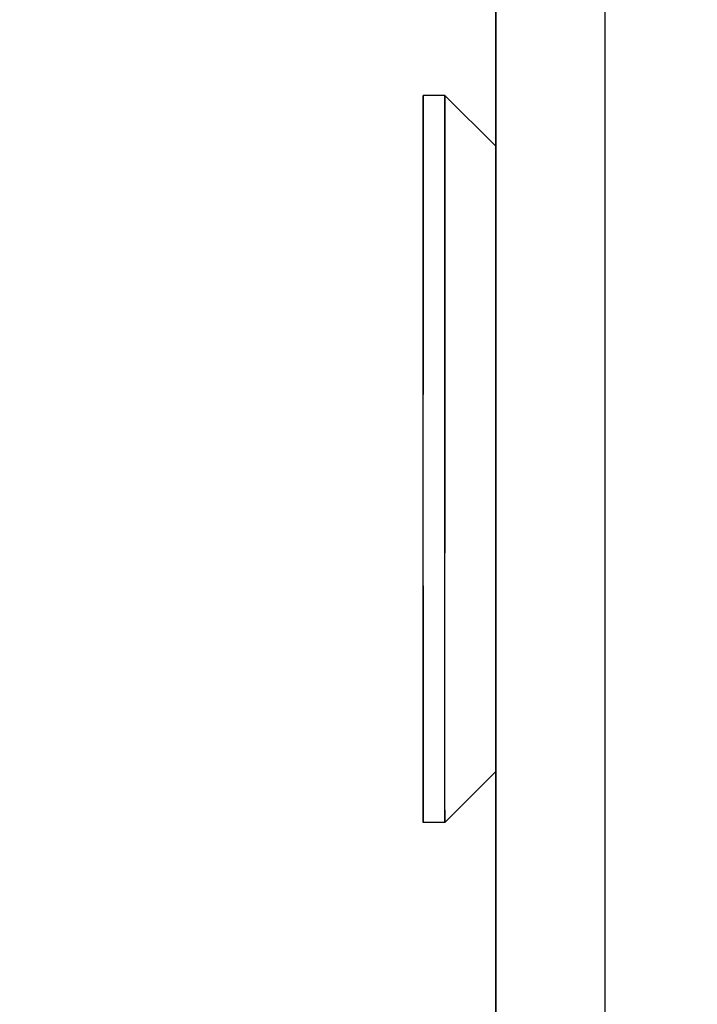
# Model space of a CAD drawing. Extents: x -805 to 3526, y -961 to 1039.
# Tile 329 of 473: x 1259.82947 to 1259.83879, y 36.57483 to 36.58837. Entities that reach past the tile are written whole.
import ezdxf
from ezdxf import colors
from ezdxf.entities.mleader import LeaderData, LeaderLine
from ezdxf.math import Vec2, Vec3

# ---------------------------------------------------------------- set-up
doc = ezdxf.new("R2010")
doc.units = 0
doc.linetypes.add('AUSGEZOGEN', pattern=[2, 1, 1])
doc.layers.get('0').update_dxf_attribs({"color": 251})
doc.layers.add('TTK-B-Bestand', color=252, linetype='Continuous', lineweight=35)
doc.layers.add('TTK-P-Treppe unten', color=12, linetype='Continuous', lineweight=25)
for name, color, linetype in [('TTK-P-Aufzug', 251, 'Continuous'), ('TTK-P-Bahnsteig', 12, 'Continuous'), ('TTK-P-TEXT', 12, 'AUSGEZOGEN'), ('TTK-P-Verm', 251, 'Continuous')]:
    doc.layers.add(name, color=color, linetype=linetype)
doc.styles.add('AKG DIN 6776', font='AKG_DIN67.TTF')
doc.dimstyles.new('TTK', dxfattribs={"dimtxt": 2.5, "dimasz": 2.5, "dimexe": 3.5, "dimexo": 0.1, "dimgap": 1, "dimtad": 1, "dimzin": 0, "dimtxsty": 'AKG DIN 6776', "dimblk": 'OBLIQUE', "dimcen": -0.09, "dimdle": 3, "dimclrd": 256, "dimclre": 256, "dimclrt": 256, "dimadec": 3, "dimazin": 0, "dimtfac": 1, "dimtofl": 0, "dimtmove": 0, "dimatfit": 3, "dimldrblk": 'OBLIQUE', "dimfxl": 7, "dimfxlon": 1, "dimtolj": 1, "dimtzin": 0, "dimlwd": -1, "dimlwe": -1, "dimarcsym": 0})
doc.dimstyles.new('TTK$6', dxfattribs={"dimtxt": 2.5, "dimasz": 2.5, "dimexe": 3.5, "dimexo": 0.1, "dimgap": 1, "dimtad": 1, "dimzin": 0, "dimtxsty": 'AKG DIN 6776', "dimblk": 'OBLIQUE', "dimcen": -0.09, "dimdle": 3, "dimse1": 1, "dimse2": 1, "dimclrd": 256, "dimclre": 256, "dimclrt": 256, "dimadec": 3, "dimazin": 0, "dimtfac": 1, "dimtofl": 0, "dimtmove": 0, "dimatfit": 3, "dimldrblk": 'OBLIQUE', "dimfxl": 7, "dimfxlon": 1, "dimtolj": 1, "dimtzin": 0, "dimlwd": -1, "dimlwe": -1, "dimarcsym": 0})

# ---------------------------------------------------------------- blocks, each defined once
blk = doc.blocks.new('_None')
blk = doc.blocks.new('*D549')
at = {"layer": 'DEFPOINTS', "color": 0}
for p in [(1594.653013, 36.73973), (1594.306234, 36.575236), (8.223304, 0)]:
    blk.add_point(p, dxfattribs=at)
at = {"layer": 'TTK-B-Bestand', "insert": (1594.109263, 36.98348), "char_height": 0.25, "attachment_point": 5, "style": 'AKG DIN 6776'}
blk.add_mtext('\\A1;36,588', dxfattribs=at)
blk = doc.blocks.new('_OBLIQUE')
at = {"color": 0, "linetype": 'ByBlock'}
blk.add_line((-0.5, -0.5), (0.5, 0.5), dxfattribs=at)
blk = doc.blocks.new('*D548')
at = {"layer": 'DEFPOINTS', "color": 0}
for p in [(1585.536598, 36.770612), (1585.045877, 36.613991), (-0.868111, 0.030883)]:
    blk.add_point(p, dxfattribs=at)
at = {"layer": 'TTK-B-Bestand', "insert": (1585.017848, 37.014362), "char_height": 0.25, "attachment_point": 5, "style": 'AKG DIN 6776'}
blk.add_mtext('\\A1;36,621', dxfattribs=at)
blk = doc.blocks.new('*D645')
at = {"layer": 'DEFPOINTS', "color": 0}
for p in [(1259.798085, 39.345554), (1259.498085, 36.033104), (1259.798085, 36.033104)]:
    blk.add_point(p, dxfattribs=at)
at = {"layer": 'TTK-P-Verm'}
for p, q in [((1259.498085, 38.645554), (1259.498085, 39.695554)), ((1259.798085, 38.645554), (1259.798085, 39.695554)), ((1259.198085, 39.345554), (1260.098085, 39.345554))]:
    blk.add_line(p, q, dxfattribs=at)
at = {"layer": 'TTK-P-Verm', "xscale": 0.25, "yscale": 0.25, "zscale": 0.25, "rotation": 180}
blk.add_blockref('_OBLIQUE', (1259.498085, 39.345554), dxfattribs=at)
at = {"layer": 'TTK-P-Verm', "xscale": 0.25, "yscale": 0.25, "zscale": 0.25}
blk.add_blockref('_OBLIQUE', (1259.798085, 39.345554), dxfattribs=at)
at = {"layer": 'TTK-P-Verm', "insert": (1259.648085, 39.58688), "char_height": 0.25, "attachment_point": 5, "style": 'AKG DIN 6776', "bg_fill": 3, "box_fill_scale": 1.1, "bg_fill_color": 256, "bg_fill_true_color": 13158600, "bg_fill_transparency": 0}
blk.add_mtext('\\A1;30', dxfattribs=at)
blk = doc.blocks.new('*D644')
at = {"layer": 'DEFPOINTS', "color": 0}
for p in [(1262.498085, 39.345554), (1259.798085, 39.284277), (1262.498085, 35.726621)]:
    blk.add_point(p, dxfattribs=at)
at = {"layer": 'TTK-P-Treppe unten'}
for p, q in [((1259.798085, 39.294277), (1259.798085, 39.695554)), ((1262.498085, 38.645554), (1262.498085, 39.695554)), ((1259.498085, 39.345554), (1262.798085, 39.345554))]:
    blk.add_line(p, q, dxfattribs=at)
at = {"layer": 'TTK-P-Treppe unten', "xscale": 0.25, "yscale": 0.25, "zscale": 0.25, "rotation": 180}
blk.add_blockref('_OBLIQUE', (1259.798085, 39.345554), dxfattribs=at)
at = {"layer": 'TTK-P-Treppe unten', "xscale": 0.25, "yscale": 0.25, "zscale": 0.25}
blk.add_blockref('_OBLIQUE', (1262.498085, 39.345554), dxfattribs=at)
at = {"layer": 'TTK-P-Treppe unten', "insert": (1261.148085, 39.589434), "char_height": 0.25, "attachment_point": 5, "style": 'AKG DIN 6776', "bg_fill": 3, "box_fill_scale": 1.1, "bg_fill_color": 256, "bg_fill_true_color": 13158600, "bg_fill_transparency": 0}
blk.add_mtext('\\A1;2,70', dxfattribs=at)
blk = doc.blocks.new('*D536')
at = {"layer": 'DEFPOINTS', "color": 0}
for p in [(1593.426387, 36.652234), (1593.909511, 36.652234), (733.065924, 0.107127)]:
    blk.add_point(p, dxfattribs=at)
at = {"layer": 'TTK-P-TEXT', "insert": (1594.453782, 36.895984), "char_height": 0.25, "attachment_point": 5, "style": 'AKG DIN 6776'}
blk.add_mtext('\\A1;36,589', dxfattribs=at)
blk = doc.blocks.new('STS26_1000_2100 - STS26_1000_2100-V1-41')
for p, q in [((1255.123, 7357), (1255.123, 4932)), ((1256.623, 7357), (1256.623, 4951.224)), ((1256.623, 4951.224), (1256.623, 4955.4)), ((1256.623, 4955.4), (1256.623, 4939.876)), ((1256.623, 4955.4), (1256.623, 4951.224)), ((1257.323, 4952.5), (1256.623, 4951.8)), ((1257.323, 4952.5), (1256.623, 4951.8)), ((1257.323, 4952.5), (1256.623, 4951.8)), ((1257.323, 4952.33), (1257.323, 4952.5)), ((1257.323, 4952.5), (1257.323, 4952.33)), ((1257.323, 4952.33), (1257.323, 4952.5)), ((1257.323, 4952.5), (1257.323, 4952.33)), ((1257.323, 4952.33), (1257.323, 4952.5)), ((1257.323, 4952.5), (1257.323, 4952.33)), ((1257.323, 4952.33), (1257.323, 4952.5)), ((1257.323, 4952.5), (1257.323, 4952.33)), ((1257.323, 4952.33), (1257.323, 4952.5)), ((1257.323, 4952.5), (1257.323, 4952.33)), ((1257.323, 4952.33), (1257.323, 4952.5)), ((1257.323, 4952.5), (1257.323, 4952.33)), ((1257.323, 4952.5), (1257.623, 4952.5)), ((1257.323, 4952.5), (1257.623, 4952.5)), ((1257.323, 4952.5), (1257.623, 4952.5)), ((1257.623, 4952.386), (1257.623, 4952.5)), ((1257.623, 4952.5), (1257.623, 4952.386)), ((1257.623, 4952.386), (1257.623, 4952.5)), ((1257.623, 4952.5), (1257.623, 4952.386)), ((1257.623, 4952.386), (1257.623, 4952.5)), ((1257.623, 4952.5), (1257.623, 4952.386)), ((1257.623, 4952.386), (1257.623, 4952.5)), ((1257.623, 4952.5), (1257.623, 4952.386)), ((1257.623, 4952.386), (1257.623, 4952.5)), ((1257.623, 4952.5), (1257.623, 4952.386)), ((1257.623, 4952.386), (1257.623, 4952.5)), ((1257.623, 4952.5), (1257.623, 4952.386)), ((1257.323, 4951.83), (1257.323, 4952.33)), ((1257.323, 4952.33), (1257.323, 4951.83)), ((1257.623, 4952.048), (1257.623, 4952.386)), ((1257.623, 4952.386), (1257.623, 4952.048)), ((1257.623, 4952.048), (1257.623, 4952.386)), ((1257.623, 4952.386), (1257.623, 4952.048)), ((1257.623, 4952.048), (1257.623, 4952.386)), ((1257.623, 4952.386), (1257.623, 4952.048)), ((1257.623, 4952.048), (1257.623, 4952.386)), ((1257.623, 4952.386), (1257.623, 4952.048)), ((1257.623, 4952.048), (1257.623, 4952.386)), ((1257.623, 4952.386), (1257.623, 4952.048)), ((1257.623, 4952.048), (1257.623, 4952.386)), ((1257.623, 4952.386), (1257.623, 4952.048)), ((1257.623, 4951.502), (1257.623, 4952.048)), ((1257.623, 4952.048), (1257.623, 4951.502)), ((1257.623, 4951.502), (1257.623, 4952.048)), ((1257.623, 4952.048), (1257.623, 4951.502)), ((1257.623, 4951.502), (1257.623, 4952.048)), ((1257.623, 4952.048), (1257.623, 4951.502)), ((1257.623, 4951.502), (1257.623, 4952.048)), ((1257.623, 4952.048), (1257.623, 4951.502)), ((1257.623, 4951.502), (1257.623, 4952.048)), ((1257.623, 4952.048), (1257.623, 4951.502)), ((1257.623, 4951.502), (1257.623, 4952.048)), ((1257.623, 4952.048), (1257.623, 4951.502)), ((1256.623, 4951.653), (1256.623, 4951.8)), ((1256.623, 4951.8), (1256.623, 4951.653)), ((1256.623, 4951.653), (1256.623, 4951.8)), ((1256.623, 4951.8), (1256.623, 4951.653)), ((1257.323, 4951.036), (1257.323, 4951.83)), ((1257.323, 4951.83), (1257.323, 4951.036)), ((1256.623, 4951.224), (1256.623, 4951.653)), ((1256.623, 4951.653), (1256.623, 4951.224)), ((1256.623, 4951.224), (1256.623, 4951.653)), ((1256.623, 4951.653), (1256.623, 4951.224)), ((1256.623, 4951.224), (1256.623, 4951.653)), ((1256.623, 4951.653), (1256.623, 4951.224)), ((1256.623, 4951.653), (1256.623, 4951.224)), ((1256.623, 4951.224), (1256.623, 4951.653)), ((1256.623, 4951.224), (1256.623, 4951.653)), ((1256.623, 4951.224), (1256.623, 4951.653)), ((1256.623, 4951.653), (1256.623, 4951.224)), ((1256.623, 4951.653), (1256.623, 4951.224)), ((1257.623, 4950.773), (1257.623, 4951.502)), ((1257.623, 4951.502), (1257.623, 4950.773)), ((1257.623, 4950.773), (1257.623, 4951.502)), ((1257.623, 4951.502), (1257.623, 4950.773)), ((1257.623, 4950.773), (1257.623, 4951.502)), ((1257.623, 4951.502), (1257.623, 4950.773)), ((1257.623, 4950.773), (1257.623, 4951.502)), ((1257.623, 4951.502), (1257.623, 4950.773)), ((1257.623, 4950.773), (1257.623, 4951.502)), ((1257.623, 4951.502), (1257.623, 4950.773)), ((1257.623, 4950.773), (1257.623, 4951.502)), ((1257.623, 4951.502), (1257.623, 4950.773)), ((1256.623, 4950.541), (1256.623, 4951.224)), ((1256.623, 4950.541), (1256.623, 4951.224)), ((1257.323, 4950), (1257.323, 4951.036)), ((1257.323, 4951.036), (1257.323, 4950)), ((1257.623, 4950.05), (1257.623, 4950.773)), ((1257.623, 4950.773), (1257.623, 4950.05)), ((1257.623, 4950.05), (1257.623, 4950.773)), ((1257.623, 4950.773), (1257.623, 4950.05)), ((1257.623, 4950.05), (1257.623, 4950.773)), ((1257.623, 4950.773), (1257.623, 4950.05)), ((1257.623, 4950.05), (1257.623, 4950.773)), ((1257.623, 4950.773), (1257.623, 4950.05)), ((1257.623, 4950.05), (1257.623, 4950.773)), ((1257.623, 4950.773), (1257.623, 4950.05)), ((1257.623, 4950.05), (1257.623, 4950.773)), ((1257.623, 4950.773), (1257.623, 4950.05)), ((1256.623, 4949.65), (1256.623, 4950.541)), ((1256.623, 4949.65), (1256.623, 4950.541)), ((1257.323, 4948.794), (1257.323, 4950)), ((1257.323, 4950), (1257.323, 4948.794)), ((1257.623, 4949.247), (1257.623, 4950.05)), ((1257.623, 4950.05), (1257.623, 4949.247)), ((1257.623, 4949.247), (1257.623, 4950.05)), ((1257.623, 4950.05), (1257.623, 4949.247)), ((1257.623, 4949.247), (1257.623, 4950.05)), ((1257.623, 4950.05), (1257.623, 4949.247)), ((1257.623, 4949.247), (1257.623, 4950.05)), ((1257.623, 4950.05), (1257.623, 4949.247)), ((1257.623, 4949.247), (1257.623, 4950.05)), ((1257.623, 4950.05), (1257.623, 4949.247)), ((1257.623, 4949.247), (1257.623, 4950.05)), ((1257.623, 4950.05), (1257.623, 4949.247)), ((1256.623, 4948.613), (1256.623, 4949.65)), ((1256.623, 4948.613), (1256.623, 4949.65)), ((1257.623, 4948.387), (1257.623, 4949.247)), ((1257.623, 4949.247), (1257.623, 4948.387)), ((1257.623, 4946), (1257.623, 4948.941)), ((1257.623, 4946), (1257.623, 4948.941)), ((1257.323, 4947.5), (1257.323, 4948.794)), ((1257.323, 4948.794), (1257.323, 4947.5)), ((1256.623, 4947.5), (1256.623, 4948.613)), ((1256.623, 4948.613), (1256.623, 4947.5)), ((1257.623, 4947.5), (1257.623, 4948.387)), ((1257.623, 4947.5), (1257.623, 4948.387)), ((1256.623, 4947.5), (1256.623, 4946.387)), ((1256.623, 4946.387), (1256.623, 4947.5)), ((1257.323, 4946.206), (1257.323, 4947.5)), ((1257.323, 4947.5), (1257.323, 4946.206)), ((1257.623, 4946.613), (1257.623, 4947.5)), ((1257.623, 4946.613), (1257.623, 4947.5)), ((1257.623, 4945.753), (1257.623, 4946.613)), ((1257.623, 4945.753), (1257.623, 4946.613)), ((1256.623, 4945.35), (1256.623, 4946.387)), ((1256.623, 4945.35), (1256.623, 4946.387)), ((1257.323, 4945), (1257.323, 4946.206)), ((1257.323, 4945), (1257.323, 4946.206)), ((1257.623, 4945.753), (1257.623, 4944.95)), ((1257.623, 4944.95), (1257.623, 4945.753)), ((1257.623, 4945.753), (1257.623, 4944.95)), ((1257.623, 4944.95), (1257.623, 4945.753)), ((1257.623, 4945.753), (1257.623, 4944.95)), ((1257.623, 4944.95), (1257.623, 4945.753)), ((1257.623, 4945.753), (1257.623, 4944.95)), ((1257.623, 4944.95), (1257.623, 4945.753)), ((1257.623, 4945.753), (1257.623, 4944.95)), ((1257.623, 4944.95), (1257.623, 4945.753)), ((1257.623, 4945.753), (1257.623, 4944.95)), ((1257.623, 4944.95), (1257.623, 4945.753)), ((1256.623, 4944.459), (1256.623, 4945.35)), ((1256.623, 4944.459), (1256.623, 4945.35)), ((1257.323, 4943.964), (1257.323, 4945)), ((1257.323, 4943.964), (1257.323, 4945)), ((1257.623, 4944.95), (1257.623, 4944.227)), ((1257.623, 4944.227), (1257.623, 4944.95)), ((1257.623, 4944.95), (1257.623, 4944.227)), ((1257.623, 4944.227), (1257.623, 4944.95)), ((1257.623, 4944.95), (1257.623, 4944.227)), ((1257.623, 4944.227), (1257.623, 4944.95)), ((1257.623, 4944.95), (1257.623, 4944.227)), ((1257.623, 4944.227), (1257.623, 4944.95)), ((1257.623, 4944.95), (1257.623, 4944.227)), ((1257.623, 4944.227), (1257.623, 4944.95)), ((1257.623, 4944.95), (1257.623, 4944.227)), ((1257.623, 4944.227), (1257.623, 4944.95)), ((1256.623, 4943.776), (1256.623, 4944.459)), ((1256.623, 4943.776), (1256.623, 4944.459)), ((1257.623, 4944.227), (1257.623, 4943.498)), ((1257.623, 4943.498), (1257.623, 4944.227)), ((1257.623, 4944.227), (1257.623, 4943.498)), ((1257.623, 4943.498), (1257.623, 4944.227)), ((1257.623, 4944.227), (1257.623, 4943.498)), ((1257.623, 4943.498), (1257.623, 4944.227)), ((1257.623, 4944.227), (1257.623, 4943.498)), ((1257.623, 4943.498), (1257.623, 4944.227)), ((1257.623, 4944.227), (1257.623, 4943.498)), ((1257.623, 4943.498), (1257.623, 4944.227)), ((1257.623, 4944.227), (1257.623, 4943.498)), ((1257.623, 4943.498), (1257.623, 4944.227)), ((1257.323, 4943.17), (1257.323, 4943.964)), ((1257.323, 4943.17), (1257.323, 4943.964)), ((1256.623, 4932), (1256.623, 4943.776)), ((1256.623, 4943.776), (1256.623, 4932)), ((1256.623, 4943.347), (1256.623, 4943.776)), ((1256.623, 4943.776), (1256.623, 4943.347)), ((1256.623, 4943.347), (1256.623, 4943.776)), ((1256.623, 4943.347), (1256.623, 4943.776)), ((1256.623, 4943.776), (1256.623, 4943.347)), ((1256.623, 4943.776), (1256.623, 4943.347)), ((1256.623, 4943.776), (1256.623, 4943.347)), ((1256.623, 4943.347), (1256.623, 4943.776)), ((1256.623, 4943.776), (1256.623, 4943.347)), ((1256.623, 4943.347), (1256.623, 4943.776)), ((1256.623, 4943.776), (1256.623, 4943.347)), ((1256.623, 4943.347), (1256.623, 4943.776)), ((1256.623, 4943.776), (1256.623, 4932)), ((1257.623, 4943.498), (1257.623, 4942.952)), ((1257.623, 4942.952), (1257.623, 4943.498)), ((1257.623, 4943.498), (1257.623, 4942.952)), ((1257.623, 4942.952), (1257.623, 4943.498)), ((1257.623, 4943.498), (1257.623, 4942.952)), ((1257.623, 4942.952), (1257.623, 4943.498)), ((1257.623, 4943.498), (1257.623, 4942.952)), ((1257.623, 4942.952), (1257.623, 4943.498)), ((1257.623, 4943.498), (1257.623, 4942.952)), ((1257.623, 4942.952), (1257.623, 4943.498)), ((1257.623, 4943.498), (1257.623, 4942.952)), ((1257.623, 4942.952), (1257.623, 4943.498)), ((1257.323, 4942.5), (1256.623, 4943.2)), ((1257.323, 4942.5), (1256.623, 4943.2)), ((1257.323, 4942.5), (1256.623, 4943.2)), ((1257.323, 4942.67), (1257.323, 4943.17)), ((1257.323, 4942.67), (1257.323, 4943.17)), ((1257.623, 4942.952), (1257.623, 4942.614)), ((1257.623, 4942.614), (1257.623, 4942.952)), ((1257.623, 4942.952), (1257.623, 4942.614)), ((1257.623, 4942.614), (1257.623, 4942.952)), ((1257.623, 4942.952), (1257.623, 4942.614)), ((1257.623, 4942.614), (1257.623, 4942.952)), ((1257.623, 4942.952), (1257.623, 4942.614)), ((1257.623, 4942.614), (1257.623, 4942.952)), ((1257.623, 4942.952), (1257.623, 4942.614)), ((1257.623, 4942.614), (1257.623, 4942.952)), ((1257.623, 4942.952), (1257.623, 4942.614)), ((1257.623, 4942.614), (1257.623, 4942.952)), ((1257.323, 4942.67), (1257.323, 4942.5)), ((1257.323, 4942.5), (1257.323, 4942.67)), ((1257.323, 4942.67), (1257.323, 4942.5)), ((1257.323, 4942.5), (1257.323, 4942.67)), ((1257.323, 4942.67), (1257.323, 4942.5)), ((1257.323, 4942.5), (1257.323, 4942.67)), ((1257.323, 4942.67), (1257.323, 4942.5)), ((1257.323, 4942.5), (1257.323, 4942.67)), ((1257.323, 4942.67), (1257.323, 4942.5)), ((1257.323, 4942.5), (1257.323, 4942.67)), ((1257.323, 4942.67), (1257.323, 4942.5)), ((1257.323, 4942.5), (1257.323, 4942.67)), ((1257.623, 4942.614), (1257.623, 4942.5)), ((1257.623, 4942.5), (1257.623, 4942.614)), ((1257.623, 4942.614), (1257.623, 4942.5)), ((1257.623, 4942.5), (1257.623, 4942.614)), ((1257.623, 4942.614), (1257.623, 4942.5)), ((1257.623, 4942.5), (1257.623, 4942.614)), ((1257.623, 4942.614), (1257.623, 4942.5)), ((1257.623, 4942.5), (1257.623, 4942.614)), ((1257.623, 4942.614), (1257.623, 4942.5)), ((1257.623, 4942.5), (1257.623, 4942.614)), ((1257.623, 4942.614), (1257.623, 4942.5)), ((1257.623, 4942.5), (1257.623, 4942.614)), ((1257.323, 4942.5), (1257.623, 4942.5)), ((1257.323, 4942.5), (1257.623, 4942.5)), ((1257.323, 4942.5), (1257.623, 4942.5))]:
    blk.add_line(p, q)

msp = doc.modelspace()

# ---------------------------------------------------------------- block references
at = {"layer": 'TTK-P-Aufzug', "color": 251, "xscale": -0.001, "yscale": 0.001, "zscale": 0.001}
msp.add_blockref('STS26_1000_2100 - STS26_1000_2100-V1-41', (1261.092639, 31.634829), dxfattribs=at)

# ---------------------------------------------------------------- dimensions: what is measured, and where the dimension line sits
at = {"layer": 'TTK-B-Bestand', "color": 251}
for feature_location, offset, origin, text, picture, middle in [((1585.045877, 36.613991), (0.44608, 0.157557), (-0.868111, 0.030883), '36,621', '*D548', (1585.017848, 37.014362)), ((1594.306234, 36.575236), (0.294656, 0.165578), (8.223304, 0), '36,588', '*D549', (1594.109263, 36.98348))]:
    dim = msp.add_ordinate_dim(feature_location=feature_location, offset=offset, dtype=0, origin=origin, text=text, dimstyle='TTK$6', override={"dimscale": 0, "dimdec": 3, "dimtmove": 1, "dimfxlon": 0}, dxfattribs=at)
    dim.commit()
    dim.dimension.update_dxf_attribs({"geometry": picture, "text_midpoint": middle})

# ---------------------------------------------------------------- leaders
at = {"layer": 'TTK-P-TEXT', "color": 251}
ml = msp.add_multileader_mtext('Standard', dxfattribs=at)
ml.set_content('\\A1;Bodenaustausch\\PFSS-Material nach ZTV SoB-StB20\\Pder Körnung 0/32 bis 0/45', color=256, style='AKG DIN 6776')
ml.set_leader_properties(color=162)
ml.set_arrow_properties(name='NONE')
ml.build(insert=Vec2(0, 0))
ml.multileader.update_dxf_attribs({"dogleg_length": 3, "arrow_head_size": 0.3, "scale": 0.1})
ctx = ml.context
ctx.base_point, ctx.scale, ctx.char_height, ctx.arrow_head_size, ctx.landing_gap_size, ctx.plane_origin = Vec3(1257.310952, 38.946486), 0.1, 0.25, 0.3, 0.1, Vec3(1256.016598, 38.385463)
notes = []
notes.append((ctx, [(0, (1, 1, 0), (1257.010952, 38.982115), (1, 0), 0.3, [(0, [(1256.016598, 38.385463)], 0, [])])]))
ctx.mtext.insert, ctx.mtext.flow_direction = Vec3(1257.410952, 39.107115), 5
for ctx, leaders in notes:
    for number, flags, end, landing, length, lines in leaders:
        leader = LeaderData()
        leader.index, (leader.has_last_leader_line, leader.has_dogleg_vector, leader.attachment_direction) = number, flags
        leader.last_leader_point, leader.dogleg_vector, leader.dogleg_length = Vec3(end), Vec3(landing), length
        for number, points, colour, breaks in lines:
            line = LeaderLine()
            line.index, line.vertices, line.color, line.breaks = number, Vec3.list(points), colors.encode_raw_color(colour), breaks
            leader.lines.append(line)
        ctx.leaders.append(leader)

# ---------------------------------------------------------------- next in the draw order: dimensions: what is measured, and where the dimension line sits
at = {"layer": 'TTK-P-Verm', "color": 251}
dim = msp.add_linear_dim(base=(1259.798085, 39.345554), p1=(1259.498085, 36.033104), p2=(1259.798085, 36.033104), dimstyle='TTK', override={"dimscale": 0, "dimdec": 0, "dimlfac": 100, "dimtmove": 2, "dimtfill": 1}, dxfattribs=at)
dim.commit()
dim.dimension.update_dxf_attribs({"geometry": '*D645', "text_midpoint": (1259.648085, 39.58688), "dimtype": 160})

# ---------------------------------------------------------------- next in the draw order: dimensions: what is measured, and where the dimension line sits
at = {"layer": 'TTK-P-Treppe unten', "color": 251}
dim = msp.add_linear_dim(base=(1262.498085, 39.345554), p1=(1259.798085, 39.284277), p2=(1262.498085, 35.726621), dimstyle='TTK', override={"dimscale": 0, "dimtmove": 0, "dimtfill": 1}, dxfattribs=at)
dim.commit()
dim.dimension.update_dxf_attribs({"geometry": '*D644', "text_midpoint": (1261.148085, 39.345554), "dimtype": 160})

# ---------------------------------------------------------------- next in the draw order: linework, layer by layer
at = {"layer": 'TTK-P-Bahnsteig', "color": 251}
msp.add_circle((473.785115, 39.132246), 1000, dxfattribs=at)

# ---------------------------------------------------------------- next in the draw order: dimensions: what is measured, and where the dimension line sits
at = {"layer": 'TTK-P-TEXT', "color": 251}
dim = msp.add_ordinate_dim(feature_location=(1593.426387, 36.652234), offset=(0.483124, 0), dtype=0, origin=(733.065924, 0.107127), text='36,589', dimstyle='TTK$6', override={"dimscale": 0, "dimfxlon": 0}, dxfattribs=at)
dim.commit()
dim.dimension.update_dxf_attribs({"geometry": '*D536', "text_midpoint": (1594.453782, 36.895984)})

doc.saveas('drawing.dxf')
